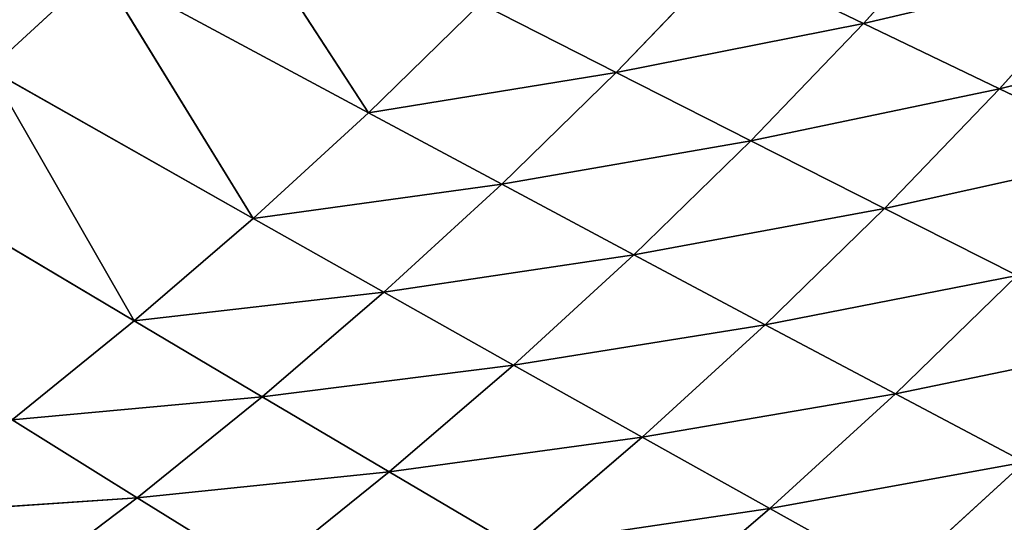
# Model space of a CAD drawing. Extents: x 0 to 605, y 0 to 400.
# Tile 806 of 1056: x 454 to 482, y 98 to 113. Entities that reach past the tile are written whole.
import ezdxf

# ---------------------------------------------------------------- set-up
doc = ezdxf.new("R2010")
doc.units = 0
doc.header["$LTSCALE"] = 25.4
doc.layers.get('0').update_dxf_attribs({"linetype": 'CONTINUOUS'})

# ---------------------------------------------------------------- blocks, each defined once
blk = doc.blocks.new('ATLANTA610_-_S_STL')
at = {"color": 0}
for p, q in [((479.308, 47.381, 303.002), (475.753, 45.801, 301.023)), ((479.308, 47.381, 303.002), (475.753, 45.801, 301.023)), ((482.904, 47.279, 299.72), (475.753, 45.801, 301.023)), ((482.904, 47.279, 299.72), (475.753, 45.801, 301.023)), ((482.904, 47.279, 299.72), (479.279, 45.705, 297.801)), ((482.904, 47.279, 299.72), (479.279, 45.705, 297.801)), ((479.308, 47.381, 303.002), (482.904, 47.279, 299.72)), ((479.308, 47.381, 303.002), (482.904, 47.279, 299.72)), ((486.384, 47.184, 296.331), (479.279, 45.705, 297.801)), ((486.384, 47.184, 296.331), (479.279, 45.705, 297.801)), ((475.753, 45.801, 301.023), (472.118, 45.905, 304.137)), ((475.753, 45.801, 301.023), (472.118, 45.905, 304.137)), ((475.753, 45.801, 301.023), (468.605, 44.419, 302.075)), ((475.753, 45.801, 301.023), (468.605, 44.419, 302.075)), ((475.753, 45.801, 301.023), (472.166, 44.322, 299.02)), ((475.753, 45.801, 301.023), (472.166, 44.322, 299.02)), ((479.279, 45.705, 297.801), (472.166, 44.322, 299.02)), ((479.279, 45.705, 297.801), (472.166, 44.322, 299.02)), ((479.279, 45.705, 297.801), (475.623, 44.231, 295.86)), ((479.279, 45.705, 297.801), (475.623, 44.231, 295.86)), ((479.279, 45.705, 297.801), (475.753, 45.801, 301.023)), ((479.279, 45.705, 297.801), (475.753, 45.801, 301.023)), ((482.693, 45.615, 294.475), (479.279, 45.705, 297.801)), ((482.693, 45.615, 294.475), (479.279, 45.705, 297.801)), ((482.693, 45.615, 294.475), (475.623, 44.231, 295.86)), ((482.693, 45.615, 294.475), (475.623, 44.231, 295.86)), ((482.693, 45.615, 294.475), (478.969, 44.147, 292.598)), ((482.693, 45.615, 294.475), (478.969, 44.147, 292.598)), ((485.988, 45.533, 291.048), (478.969, 44.147, 292.598)), ((485.988, 45.533, 291.048), (478.969, 44.147, 292.598)), ((485.988, 45.533, 291.048), (482.2, 44.069, 289.237)), ((485.988, 45.533, 291.048), (482.2, 44.069, 289.237)), ((468.605, 44.419, 302.075), (465.064, 43.028, 299.99)), ((468.605, 44.419, 302.075), (465.064, 43.028, 299.99)), ((472.166, 44.322, 299.02), (465.064, 43.028, 299.99)), ((472.166, 44.322, 299.02), (465.064, 43.028, 299.99)), ((472.166, 44.322, 299.02), (468.552, 42.937, 296.995)), ((472.166, 44.322, 299.02), (468.552, 42.937, 296.995)), ((468.605, 44.419, 302.075), (472.166, 44.322, 299.02)), ((468.605, 44.419, 302.075), (472.166, 44.322, 299.02)), ((472.166, 44.322, 299.02), (475.623, 44.231, 295.86)), ((472.166, 44.322, 299.02), (475.623, 44.231, 295.86)), ((475.623, 44.231, 295.86), (468.552, 42.937, 296.995)), ((475.623, 44.231, 295.86), (468.552, 42.937, 296.995)), ((475.623, 44.231, 295.86), (471.937, 42.851, 293.897)), ((475.623, 44.231, 295.86), (471.937, 42.851, 293.897)), ((478.969, 44.147, 292.598), (471.937, 42.851, 293.897)), ((478.969, 44.147, 292.598), (471.937, 42.851, 293.897)), ((478.969, 44.147, 292.598), (475.216, 42.772, 290.7)), ((478.969, 44.147, 292.598), (475.216, 42.772, 290.7)), ((482.2, 44.069, 289.237), (475.216, 42.772, 290.7)), ((482.2, 44.069, 289.237), (475.216, 42.772, 290.7)), ((475.623, 44.231, 295.86), (478.969, 44.147, 292.598)), ((475.623, 44.231, 295.86), (478.969, 44.147, 292.598)), ((482.2, 44.069, 289.237), (478.381, 42.699, 287.407)), ((482.2, 44.069, 289.237), (478.381, 42.699, 287.407)), ((478.969, 44.147, 292.598), (482.2, 44.069, 289.237)), ((478.969, 44.147, 292.598), (482.2, 44.069, 289.237)), ((482.2, 44.069, 289.237), (485.308, 43.998, 285.782)), ((482.2, 44.069, 289.237), (485.308, 43.998, 285.782)), ((461.479, 43.125, 302.88), (457.989, 41.817, 300.715)), ((461.479, 43.125, 302.88), (457.989, 41.817, 300.715)), ((465.064, 43.028, 299.99), (457.989, 41.817, 300.715)), ((465.064, 43.028, 299.99), (457.989, 41.817, 300.715)), ((465.064, 43.028, 299.99), (461.479, 43.125, 302.88)), ((465.064, 43.028, 299.99), (461.479, 43.125, 302.88)), ((465.064, 43.028, 299.99), (461.497, 41.726, 297.883)), ((465.064, 43.028, 299.99), (461.497, 41.726, 297.883)), ((468.552, 42.937, 296.995), (461.497, 41.726, 297.883)), ((468.552, 42.937, 296.995), (461.497, 41.726, 297.883)), ((468.552, 42.937, 296.995), (464.911, 41.64, 294.949)), ((468.552, 42.937, 296.995), (464.911, 41.64, 294.949)), ((471.937, 42.851, 293.897), (464.911, 41.64, 294.949)), ((471.937, 42.851, 293.897), (464.911, 41.64, 294.949)), ((468.552, 42.937, 296.995), (465.064, 43.028, 299.99)), ((468.552, 42.937, 296.995), (465.064, 43.028, 299.99)), ((471.937, 42.851, 293.897), (468.225, 41.56, 291.914)), ((471.937, 42.851, 293.897), (468.225, 41.56, 291.914)), ((471.937, 42.851, 293.897), (468.552, 42.937, 296.995)), ((471.937, 42.851, 293.897), (468.552, 42.937, 296.995)), ((475.216, 42.772, 290.7), (471.937, 42.851, 293.897)), ((475.216, 42.772, 290.7), (471.937, 42.851, 293.897)), ((475.216, 42.772, 290.7), (468.225, 41.56, 291.914)), ((475.216, 42.772, 290.7), (468.225, 41.56, 291.914)), ((475.216, 42.772, 290.7), (471.434, 41.486, 288.783)), ((475.216, 42.772, 290.7), (471.434, 41.486, 288.783)), ((478.381, 42.699, 287.407), (471.434, 41.486, 288.783)), ((478.381, 42.699, 287.407), (471.434, 41.486, 288.783)), ((478.381, 42.699, 287.407), (474.533, 41.418, 285.558)), ((478.381, 42.699, 287.407), (474.533, 41.418, 285.558)), ((478.381, 42.699, 287.407), (475.216, 42.772, 290.7)), ((478.381, 42.699, 287.407), (475.216, 42.772, 290.7)), ((481.427, 42.633, 284.021), (478.381, 42.699, 287.407)), ((481.427, 42.633, 284.021), (478.381, 42.699, 287.407)), ((457.989, 41.817, 300.715), (450.957, 40.684, 301.197)), ((457.989, 41.817, 300.715), (450.957, 40.684, 301.197)), ((454.391, 41.914, 303.441), (457.989, 41.817, 300.715)), ((454.391, 41.914, 303.441), (457.989, 41.817, 300.715)), ((457.989, 41.817, 300.715), (454.475, 40.593, 298.527)), ((457.989, 41.817, 300.715), (454.475, 40.593, 298.527)), ((457.989, 41.817, 300.715), (461.497, 41.726, 297.883)), ((457.989, 41.817, 300.715), (461.497, 41.726, 297.883)), ((461.497, 41.726, 297.883), (454.475, 40.593, 298.527)), ((461.497, 41.726, 297.883), (454.475, 40.593, 298.527)), ((461.497, 41.726, 297.883), (457.906, 40.508, 295.755)), ((461.497, 41.726, 297.883), (457.906, 40.508, 295.755)), ((464.911, 41.64, 294.949), (457.906, 40.508, 295.755)), ((464.911, 41.64, 294.949), (457.906, 40.508, 295.755)), ((464.911, 41.64, 294.949), (461.244, 40.427, 292.882)), ((464.911, 41.64, 294.949), (461.244, 40.427, 292.882)), ((468.225, 41.56, 291.914), (461.244, 40.427, 292.882)), ((468.225, 41.56, 291.914), (461.244, 40.427, 292.882)), ((461.497, 41.726, 297.883), (464.911, 41.64, 294.949)), ((461.497, 41.726, 297.883), (464.911, 41.64, 294.949)), ((468.225, 41.56, 291.914), (464.486, 40.352, 289.912)), ((468.225, 41.56, 291.914), (464.486, 40.352, 289.912)), ((471.434, 41.486, 288.783), (464.486, 40.352, 289.912)), ((471.434, 41.486, 288.783), (464.486, 40.352, 289.912)), ((464.911, 41.64, 294.949), (468.225, 41.56, 291.914)), ((464.911, 41.64, 294.949), (468.225, 41.56, 291.914)), ((471.434, 41.486, 288.783), (467.625, 40.283, 286.847)), ((471.434, 41.486, 288.783), (467.625, 40.283, 286.847)), ((468.225, 41.56, 291.914), (471.434, 41.486, 288.783)), ((468.225, 41.56, 291.914), (471.434, 41.486, 288.783)), ((471.434, 41.486, 288.783), (474.533, 41.418, 285.558)), ((471.434, 41.486, 288.783), (474.533, 41.418, 285.558)), ((450.654, 38.304, 291.439), (457.906, 40.508, 295.755)), ((450.654, 38.304, 291.439), (457.906, 40.508, 295.755)), ((453.841, 38.234, 288.692), (457.906, 40.508, 295.755)), ((453.841, 38.234, 288.692), (457.906, 40.508, 295.755)), ((453.841, 38.234, 288.692), (461.244, 40.427, 292.882)), ((453.841, 38.234, 288.692), (461.244, 40.427, 292.882)), ((457.906, 40.508, 295.755), (454.475, 40.593, 298.527)), ((457.906, 40.508, 295.755), (454.475, 40.593, 298.527)), ((456.935, 38.169, 285.852), (461.244, 40.427, 292.882)), ((456.935, 38.169, 285.852), (461.244, 40.427, 292.882)), ((461.244, 40.427, 292.882), (457.906, 40.508, 295.755)), ((461.244, 40.427, 292.882), (457.906, 40.508, 295.755)), ((464.486, 40.352, 289.912), (461.244, 40.427, 292.882)), ((464.486, 40.352, 289.912), (461.244, 40.427, 292.882)), ((456.935, 38.169, 285.852), (464.486, 40.352, 289.912)), ((456.935, 38.169, 285.852), (464.486, 40.352, 289.912)), ((459.933, 38.108, 282.923), (464.486, 40.352, 289.912)), ((459.933, 38.108, 282.923), (464.486, 40.352, 289.912)), ((467.625, 40.283, 286.847), (464.486, 40.352, 289.912)), ((467.625, 40.283, 286.847), (464.486, 40.352, 289.912)), ((453.841, 38.234, 288.692), (456.935, 38.169, 285.852)), ((453.841, 38.234, 288.692), (456.935, 38.169, 285.852))]:
    blk.add_line(p, q, dxfattribs=at)
mesh = blk.add_polyface(dxfattribs=at)
corners = [(479.308, 47.381, 303.002), (486.495, 48.961, 301.616), (482.904, 47.279, 299.72)]
mesh.append_faces([[corners[k] for k in face] for face in [(0, 1, 2)]], dxfattribs={"color": 0})
mesh = blk.add_polyface(dxfattribs=at)
corners = [(472.118, 45.905, 304.137), (479.308, 47.381, 303.002), (475.753, 45.801, 301.023)]
mesh.append_faces([[corners[k] for k in face] for face in [(0, 1, 2)]], dxfattribs={"color": 0})
mesh = blk.add_polyface(dxfattribs=at)
corners = [(479.308, 47.381, 303.002), (482.904, 47.279, 299.72), (475.753, 45.801, 301.023)]
mesh.append_faces([[corners[k] for k in face] for face in [(0, 1, 2)]], dxfattribs={"color": 0})
mesh = blk.add_polyface(dxfattribs=at)
corners = [(475.753, 45.801, 301.023), (482.904, 47.279, 299.72), (479.279, 45.705, 297.801)]
mesh.append_faces([[corners[k] for k in face] for face in [(0, 1, 2)]], dxfattribs={"color": 0})
mesh = blk.add_polyface(dxfattribs=at)
corners = [(482.904, 47.279, 299.72), (486.384, 47.184, 296.331), (479.279, 45.705, 297.801)]
mesh.append_faces([[corners[k] for k in face] for face in [(0, 1, 2)]], dxfattribs={"color": 0})
mesh = blk.add_polyface(dxfattribs=at)
corners = [(479.279, 45.705, 297.801), (486.384, 47.184, 296.331), (482.693, 45.615, 294.475)]
mesh.append_faces([[corners[k] for k in face] for face in [(0, 1, 2)]], dxfattribs={"color": 0})
mesh = blk.add_polyface(dxfattribs=at)
corners = [(472.118, 45.905, 304.137), (475.753, 45.801, 301.023), (468.605, 44.419, 302.075)]
mesh.append_faces([[corners[k] for k in face] for face in [(0, 1, 2)]], dxfattribs={"color": 0})
mesh = blk.add_polyface(dxfattribs=at)
corners = [(468.605, 44.419, 302.075), (475.753, 45.801, 301.023), (472.166, 44.322, 299.02)]
mesh.append_faces([[corners[k] for k in face] for face in [(0, 1, 2)]], dxfattribs={"color": 0})
mesh = blk.add_polyface(dxfattribs=at)
corners = [(475.753, 45.801, 301.023), (479.279, 45.705, 297.801), (472.166, 44.322, 299.02)]
mesh.append_faces([[corners[k] for k in face] for face in [(0, 1, 2)]], dxfattribs={"color": 0})
mesh = blk.add_polyface(dxfattribs=at)
corners = [(472.166, 44.322, 299.02), (479.279, 45.705, 297.801), (475.623, 44.231, 295.86)]
mesh.append_faces([[corners[k] for k in face] for face in [(0, 1, 2)]], dxfattribs={"color": 0})
mesh = blk.add_polyface(dxfattribs=at)
corners = [(479.279, 45.705, 297.801), (482.693, 45.615, 294.475), (475.623, 44.231, 295.86)]
mesh.append_faces([[corners[k] for k in face] for face in [(0, 1, 2)]], dxfattribs={"color": 0})
mesh = blk.add_polyface(dxfattribs=at)
corners = [(475.623, 44.231, 295.86), (482.693, 45.615, 294.475), (478.969, 44.147, 292.598)]
mesh.append_faces([[corners[k] for k in face] for face in [(0, 1, 2)]], dxfattribs={"color": 0})
mesh = blk.add_polyface(dxfattribs=at)
corners = [(482.693, 45.615, 294.475), (485.988, 45.533, 291.048), (478.969, 44.147, 292.598)]
mesh.append_faces([[corners[k] for k in face] for face in [(0, 1, 2)]], dxfattribs={"color": 0})
mesh = blk.add_polyface(dxfattribs=at)
corners = [(478.969, 44.147, 292.598), (485.988, 45.533, 291.048), (482.2, 44.069, 289.237)]
mesh.append_faces([[corners[k] for k in face] for face in [(0, 1, 2)]], dxfattribs={"color": 0})
mesh = blk.add_polyface(dxfattribs=at)
corners = [(482.2, 44.069, 289.237), (489.157, 45.457, 287.524), (485.308, 43.998, 285.782), (485.988, 45.533, 291.048)]
mesh.append_faces([[corners[k] for k in face] for face in [(0, 1, 2), (1, 0, 3)]], dxfattribs={"vtx0": -1, "color": 0})
mesh = blk.add_polyface(dxfattribs=at)
corners = [(461.479, 43.125, 302.88), (468.605, 44.419, 302.075), (465.064, 43.028, 299.99)]
mesh.append_faces([[corners[k] for k in face] for face in [(0, 1, 2)]], dxfattribs={"color": 0})
mesh = blk.add_polyface(dxfattribs=at)
corners = [(468.605, 44.419, 302.075), (472.166, 44.322, 299.02), (465.064, 43.028, 299.99)]
mesh.append_faces([[corners[k] for k in face] for face in [(0, 1, 2)]], dxfattribs={"color": 0})
mesh = blk.add_polyface(dxfattribs=at)
corners = [(465.064, 43.028, 299.99), (472.166, 44.322, 299.02), (468.552, 42.937, 296.995)]
mesh.append_faces([[corners[k] for k in face] for face in [(0, 1, 2)]], dxfattribs={"color": 0})
mesh = blk.add_polyface(dxfattribs=at)
corners = [(472.166, 44.322, 299.02), (475.623, 44.231, 295.86), (468.552, 42.937, 296.995)]
mesh.append_faces([[corners[k] for k in face] for face in [(0, 1, 2)]], dxfattribs={"color": 0})
mesh = blk.add_polyface(dxfattribs=at)
corners = [(468.552, 42.937, 296.995), (475.623, 44.231, 295.86), (471.937, 42.851, 293.897)]
mesh.append_faces([[corners[k] for k in face] for face in [(0, 1, 2)]], dxfattribs={"color": 0})
mesh = blk.add_polyface(dxfattribs=at)
corners = [(475.623, 44.231, 295.86), (478.969, 44.147, 292.598), (471.937, 42.851, 293.897)]
mesh.append_faces([[corners[k] for k in face] for face in [(0, 1, 2)]], dxfattribs={"color": 0})
mesh = blk.add_polyface(dxfattribs=at)
corners = [(471.937, 42.851, 293.897), (478.969, 44.147, 292.598), (475.216, 42.772, 290.7)]
mesh.append_faces([[corners[k] for k in face] for face in [(0, 1, 2)]], dxfattribs={"color": 0})
mesh = blk.add_polyface(dxfattribs=at)
corners = [(478.969, 44.147, 292.598), (482.2, 44.069, 289.237), (475.216, 42.772, 290.7)]
mesh.append_faces([[corners[k] for k in face] for face in [(0, 1, 2)]], dxfattribs={"color": 0})
mesh = blk.add_polyface(dxfattribs=at)
corners = [(475.216, 42.772, 290.7), (482.2, 44.069, 289.237), (478.381, 42.699, 287.407)]
mesh.append_faces([[corners[k] for k in face] for face in [(0, 1, 2)]], dxfattribs={"color": 0})
mesh = blk.add_polyface(dxfattribs=at)
corners = [(478.381, 42.699, 287.407), (485.308, 43.998, 285.782), (481.427, 42.633, 284.021), (482.2, 44.069, 289.237)]
mesh.append_faces([[corners[k] for k in face] for face in [(0, 1, 2), (1, 0, 3)]], dxfattribs={"vtx0": -1, "color": 0})
mesh = blk.add_polyface(dxfattribs=at)
corners = [(454.391, 41.914, 303.441), (461.479, 43.125, 302.88), (457.989, 41.817, 300.715)]
mesh.append_faces([[corners[k] for k in face] for face in [(0, 1, 2)]], dxfattribs={"color": 0})
mesh = blk.add_polyface(dxfattribs=at)
corners = [(461.479, 43.125, 302.88), (465.064, 43.028, 299.99), (457.989, 41.817, 300.715)]
mesh.append_faces([[corners[k] for k in face] for face in [(0, 1, 2)]], dxfattribs={"color": 0})
mesh = blk.add_polyface(dxfattribs=at)
corners = [(457.989, 41.817, 300.715), (465.064, 43.028, 299.99), (461.497, 41.726, 297.883)]
mesh.append_faces([[corners[k] for k in face] for face in [(0, 1, 2)]], dxfattribs={"color": 0})
mesh = blk.add_polyface(dxfattribs=at)
corners = [(465.064, 43.028, 299.99), (468.552, 42.937, 296.995), (461.497, 41.726, 297.883)]
mesh.append_faces([[corners[k] for k in face] for face in [(0, 1, 2)]], dxfattribs={"color": 0})
mesh = blk.add_polyface(dxfattribs=at)
corners = [(461.497, 41.726, 297.883), (468.552, 42.937, 296.995), (464.911, 41.64, 294.949)]
mesh.append_faces([[corners[k] for k in face] for face in [(0, 1, 2)]], dxfattribs={"color": 0})
mesh = blk.add_polyface(dxfattribs=at)
corners = [(468.552, 42.937, 296.995), (471.937, 42.851, 293.897), (464.911, 41.64, 294.949)]
mesh.append_faces([[corners[k] for k in face] for face in [(0, 1, 2)]], dxfattribs={"color": 0})
mesh = blk.add_polyface(dxfattribs=at)
corners = [(464.911, 41.64, 294.949), (471.937, 42.851, 293.897), (468.225, 41.56, 291.914)]
mesh.append_faces([[corners[k] for k in face] for face in [(0, 1, 2)]], dxfattribs={"color": 0})
mesh = blk.add_polyface(dxfattribs=at)
corners = [(471.937, 42.851, 293.897), (475.216, 42.772, 290.7), (468.225, 41.56, 291.914)]
mesh.append_faces([[corners[k] for k in face] for face in [(0, 1, 2)]], dxfattribs={"color": 0})
mesh = blk.add_polyface(dxfattribs=at)
corners = [(468.225, 41.56, 291.914), (475.216, 42.772, 290.7), (471.434, 41.486, 288.783)]
mesh.append_faces([[corners[k] for k in face] for face in [(0, 1, 2)]], dxfattribs={"color": 0})
mesh = blk.add_polyface(dxfattribs=at)
corners = [(475.216, 42.772, 290.7), (478.381, 42.699, 287.407), (471.434, 41.486, 288.783)]
mesh.append_faces([[corners[k] for k in face] for face in [(0, 1, 2)]], dxfattribs={"color": 0})
mesh = blk.add_polyface(dxfattribs=at)
corners = [(471.434, 41.486, 288.783), (478.381, 42.699, 287.407), (474.533, 41.418, 285.558)]
mesh.append_faces([[corners[k] for k in face] for face in [(0, 1, 2)]], dxfattribs={"color": 0})
mesh = blk.add_polyface(dxfattribs=at)
corners = [(474.533, 41.418, 285.558), (481.427, 42.633, 284.021), (477.516, 41.356, 282.242), (478.381, 42.699, 287.407)]
mesh.append_faces([[corners[k] for k in face] for face in [(0, 1, 2), (1, 0, 3)]], dxfattribs={"vtx0": -1, "color": 0})
mesh = blk.add_polyface(dxfattribs=at)
corners = [(454.391, 41.914, 303.441), (457.989, 41.817, 300.715), (450.957, 40.684, 301.197)]
mesh.append_faces([[corners[k] for k in face] for face in [(0, 1, 2)]], dxfattribs={"color": 0})
mesh = blk.add_polyface(dxfattribs=at)
corners = [(450.957, 40.684, 301.197), (457.989, 41.817, 300.715), (454.475, 40.593, 298.527)]
mesh.append_faces([[corners[k] for k in face] for face in [(0, 1, 2)]], dxfattribs={"color": 0})
mesh = blk.add_polyface(dxfattribs=at)
corners = [(457.989, 41.817, 300.715), (461.497, 41.726, 297.883), (454.475, 40.593, 298.527)]
mesh.append_faces([[corners[k] for k in face] for face in [(0, 1, 2)]], dxfattribs={"color": 0})
mesh = blk.add_polyface(dxfattribs=at)
corners = [(454.475, 40.593, 298.527), (461.497, 41.726, 297.883), (457.906, 40.508, 295.755)]
mesh.append_faces([[corners[k] for k in face] for face in [(0, 1, 2)]], dxfattribs={"color": 0})
mesh = blk.add_polyface(dxfattribs=at)
corners = [(461.497, 41.726, 297.883), (464.911, 41.64, 294.949), (457.906, 40.508, 295.755)]
mesh.append_faces([[corners[k] for k in face] for face in [(0, 1, 2)]], dxfattribs={"color": 0})
mesh = blk.add_polyface(dxfattribs=at)
corners = [(457.906, 40.508, 295.755), (464.911, 41.64, 294.949), (461.244, 40.427, 292.882)]
mesh.append_faces([[corners[k] for k in face] for face in [(0, 1, 2)]], dxfattribs={"color": 0})
mesh = blk.add_polyface(dxfattribs=at)
corners = [(464.911, 41.64, 294.949), (468.225, 41.56, 291.914), (461.244, 40.427, 292.882)]
mesh.append_faces([[corners[k] for k in face] for face in [(0, 1, 2)]], dxfattribs={"color": 0})
mesh = blk.add_polyface(dxfattribs=at)
corners = [(461.244, 40.427, 292.882), (468.225, 41.56, 291.914), (464.486, 40.352, 289.912)]
mesh.append_faces([[corners[k] for k in face] for face in [(0, 1, 2)]], dxfattribs={"color": 0})
mesh = blk.add_polyface(dxfattribs=at)
corners = [(468.225, 41.56, 291.914), (471.434, 41.486, 288.783), (464.486, 40.352, 289.912)]
mesh.append_faces([[corners[k] for k in face] for face in [(0, 1, 2)]], dxfattribs={"color": 0})
mesh = blk.add_polyface(dxfattribs=at)
corners = [(464.486, 40.352, 289.912), (471.434, 41.486, 288.783), (467.625, 40.283, 286.847)]
mesh.append_faces([[corners[k] for k in face] for face in [(0, 1, 2)]], dxfattribs={"color": 0})
mesh = blk.add_polyface(dxfattribs=at)
corners = [(471.434, 41.486, 288.783), (474.533, 41.418, 285.558), (467.625, 40.283, 286.847)]
mesh.append_faces([[corners[k] for k in face] for face in [(0, 1, 2)]], dxfattribs={"color": 0})
mesh = blk.add_polyface(dxfattribs=at)
corners = [(454.475, 40.593, 298.527), (457.906, 40.508, 295.755), (450.654, 38.304, 291.439)]
mesh.append_faces([[corners[k] for k in face] for face in [(0, 1, 2)]], dxfattribs={"color": 0})
mesh = blk.add_polyface(dxfattribs=at)
corners = [(457.906, 40.508, 295.755), (453.841, 38.234, 288.692), (450.654, 38.304, 291.439)]
mesh.append_faces([[corners[k] for k in face] for face in [(0, 1, 2)]], dxfattribs={"color": 0})
mesh = blk.add_polyface(dxfattribs=at)
corners = [(457.906, 40.508, 295.755), (461.244, 40.427, 292.882), (453.841, 38.234, 288.692)]
mesh.append_faces([[corners[k] for k in face] for face in [(0, 1, 2)]], dxfattribs={"color": 0})
mesh = blk.add_polyface(dxfattribs=at)
corners = [(461.244, 40.427, 292.882), (456.935, 38.169, 285.852), (453.841, 38.234, 288.692)]
mesh.append_faces([[corners[k] for k in face] for face in [(0, 1, 2)]], dxfattribs={"color": 0})
mesh = blk.add_polyface(dxfattribs=at)
corners = [(461.244, 40.427, 292.882), (464.486, 40.352, 289.912), (456.935, 38.169, 285.852)]
mesh.append_faces([[corners[k] for k in face] for face in [(0, 1, 2)]], dxfattribs={"color": 0})
mesh = blk.add_polyface(dxfattribs=at)
corners = [(464.486, 40.352, 289.912), (459.933, 38.108, 282.923), (456.935, 38.169, 285.852)]
mesh.append_faces([[corners[k] for k in face] for face in [(0, 1, 2)]], dxfattribs={"color": 0})
mesh = blk.add_polyface(dxfattribs=at)
corners = [(464.486, 40.352, 289.912), (467.625, 40.283, 286.847), (459.933, 38.108, 282.923)]
mesh.append_faces([[corners[k] for k in face] for face in [(0, 1, 2)]], dxfattribs={"color": 0})
mesh = blk.add_polyface(dxfattribs=at)
corners = [(453.841, 38.234, 288.692), (456.935, 38.169, 285.852), (449.294, 36.263, 281.723)]
mesh.append_faces([[corners[k] for k in face] for face in [(0, 1, 2)]], dxfattribs={"color": 0})

msp = doc.modelspace()

# ---------------------------------------------------------------- block references
at = {"color": 254, "extrusion": (0, -1, 5.55112e-17)}
msp.add_blockref('ATLANTA610_-_S_STL', (-0.269, -0.066, -399.883), dxfattribs=at)

doc.saveas('drawing.dxf')
